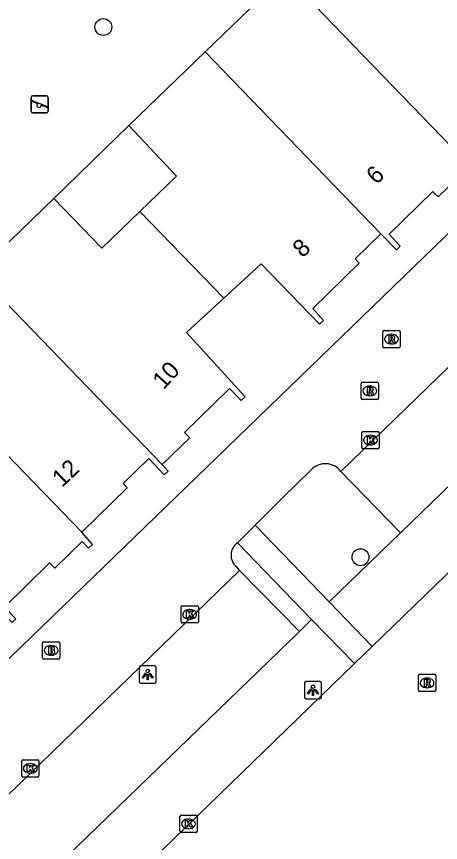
# Model space of a CAD drawing. Extents: x 157466 to 158888, y 383063 to 384677.
# Drawn here: x 158484.41 to 158508.94, y 383983.31 to 384031.06 of the extents above; entities that cross this region are included whole.
import ezdxf

# ---------------------------------------------------------------- set-up
doc = ezdxf.new("R2010")
doc.units = 0
for name, color, linetype in [('IMGEO_Boom', 7, 'Continuous'), ('IMGEO_Brandkraan', 7, 'Continuous'), ('IMGEO_Groenvoorziening', 7, 'Continuous'), ('IMGEO_Haag', 7, 'Continuous'), ('IMGEO_Hek', 7, 'Continuous'), ('IMGEO_Kolk', 7, 'Continuous'), ('IMGEO_Lichtpunt', 7, 'Continuous'), ('IMGEO_Pand', 7, 'Continuous'), ('IMGEO_Pand_nummerreeks', 7, 'Continuous'), ('IMGEO_Parkeervlak_open', 7, 'Continuous'), ('IMGEO_Rijbaan_lokaal_open', 7, 'Continuous'), ('IMGEO_Rioolput', 7, 'Continuous'), ('IMGEO_Speelvoorziening', 7, 'Continuous'), ('IMGEO_Voetpad_open', 7, 'Continuous')]:
    doc.layers.add(name, color=color, linetype=linetype)

msp = doc.modelspace()

# ---------------------------------------------------------------- linework, layer by layer
at = {"layer": 'IMGEO_Boom'}
for centre in [(158489.435, 384030.451), (158504.314, 383999.798)]:
    msp.add_circle(centre, 0.489, dxfattribs=at)
at = {"layer": 'IMGEO_Brandkraan'}
for p, q in [((158485.916, 383993.987), (158485.916, 383994.839)), ((158485.991, 383994.913), (158486.843, 383994.913)), ((158486.404, 383994.693), (158486.429, 383994.693)), ((158486.917, 383994.839), (158486.917, 383993.987)), ((158486.843, 383993.913), (158485.991, 383993.913)), ((158486.427, 383994.133), (158486.402, 383994.133))]:
    msp.add_line(p, q, dxfattribs=at)
for points in [[(158485.916, 383993.987), (158485.916, 383994.839)], [(158485.991, 383994.913), (158486.843, 383994.913)], [(158486.917, 383994.839), (158486.917, 383993.987)], [(158486.264, 383994.613), (158486.264, 383994.213), (158486.477, 383994.213)], [(158486.495, 383994.613), (158486.264, 383994.613)], [(158486.443, 383994.532), (158486.389, 383994.532), (158486.389, 383994.456)], [(158486.389, 383994.456), (158486.442, 383994.456)], [(158486.451, 383994.38), (158486.389, 383994.38), (158486.389, 383994.299)], [(158486.389, 383994.299), (158486.451, 383994.299)], [(158486.843, 383993.913), (158485.991, 383993.913)]]:
    msp.add_lwpolyline(points, dxfattribs=at)
for centre, radius, start, end in [((158485.993, 383994.837), 0.0765, 91.552, 178.448), ((158485.993, 383994.837), 0.0765, 91.552, 178.448), ((158486.841, 383994.837), 0.0765, 1.552, 88.448), ((158486.841, 383994.837), 0.0765, 1.552, 88.448), ((158486.444, 383994.494), 0.0379, 267.8285, 90.9355), ((158486.452, 383994.339), 0.0404, 269.8759, 90.5077), ((158486.483, 383994.464), 0.251, 268.6676, 293.5347), ((158486.499, 383994.468), 0.145, 59.4692, 91.5367), ((158486.524, 383994.515), 0.0922, 285.5137, 58.1501), ((158486.529, 383994.323), 0.105, 301.3115, 78.989), ((158485.993, 383993.989), 0.0765, 181.552, 268.448), ((158485.993, 383993.989), 0.0765, 181.552, 268.448), ((158486.841, 383993.989), 0.0765, 271.552, 358.448), ((158486.841, 383993.989), 0.0765, 271.552, 358.448)]:
    msp.add_arc(centre, radius, start, end, dxfattribs=at)
for centre, major_axis, ratio, start_param, end_param in [((158486.403, 383994.413), (-0.387, 0.002), 0.722429, 4.712389, 7.853982), ((158486.428, 383994.413), (-0.39, 0.002), 0.717154, 1.570796, 4.712389)]:
    msp.add_ellipse(centre, major_axis=major_axis, ratio=ratio, start_param=start_param, end_param=end_param, dxfattribs=at)
at = {"layer": 'IMGEO_Groenvoorziening'}
msp.add_lwpolyline([(158486.568, 384020.539), (158490.901, 384024.755)], dxfattribs=at)
at = {"layer": 'IMGEO_Haag'}
for points in [[(158506.634, 384001.207), (158502.509, 383997.212)], [(158501.489, 383996.199), (158500.782, 383995.497)]]:
    msp.add_lwpolyline(points, dxfattribs=at)
at = {"layer": 'IMGEO_Hek'}
msp.add_lwpolyline([(158486.568, 384020.539), (158490.901, 384024.755)], dxfattribs=at)
at = {"layer": 'IMGEO_Kolk'}
for p, q in [((158504.468, 384007.07), (158505.32, 384007.07)), ((158504.393, 384006.144), (158504.393, 384006.996)), ((158504.881, 384006.85), (158504.906, 384006.85)), ((158505.394, 384006.996), (158505.394, 384006.144)), ((158504.904, 384006.29), (158504.879, 384006.29)), ((158505.32, 384006.07), (158504.468, 384006.07)), ((158493.931, 383996.07), (158493.931, 383996.922)), ((158494.006, 383996.996), (158494.858, 383996.996)), ((158494.419, 383996.776), (158494.444, 383996.776)), ((158494.932, 383996.922), (158494.932, 383996.07)), ((158494.442, 383996.216), (158494.417, 383996.216)), ((158494.858, 383995.996), (158494.006, 383995.996)), ((158484.71, 383987.16), (158484.71, 383988.012)), ((158484.785, 383988.086), (158485.637, 383988.086)), ((158485.711, 383988.012), (158485.711, 383987.16)), ((158485.198, 383987.866), (158485.223, 383987.866)), ((158485.637, 383987.086), (158484.785, 383987.086)), ((158485.221, 383987.306), (158485.196, 383987.306)), ((158493.867, 383983.958), (158493.867, 383984.81)), ((158493.942, 383984.884), (158494.794, 383984.884)), ((158494.355, 383984.664), (158494.38, 383984.664)), ((158494.868, 383984.81), (158494.868, 383983.958)), ((158494.794, 383983.884), (158493.942, 383983.884)), ((158494.378, 383984.104), (158494.353, 383984.104))]:
    msp.add_line(p, q, dxfattribs=at)
for points in [[(158504.468, 384007.07), (158505.32, 384007.07)], [(158504.393, 384006.144), (158504.393, 384006.996)], [(158504.714, 384006.77), (158504.837, 384006.77), (158504.837, 384006.619), (158504.967, 384006.77), (158505.131, 384006.77), (158504.985, 384006.619), (158505.138, 384006.37), (158504.986, 384006.37), (158504.901, 384006.534), (158504.837, 384006.467), (158504.837, 384006.37), (158504.714, 384006.37), (158504.714, 384006.77)], [(158505.394, 384006.996), (158505.394, 384006.144)], [(158505.32, 384006.07), (158504.468, 384006.07)], [(158493.931, 383996.07), (158493.931, 383996.922)], [(158494.006, 383996.996), (158494.858, 383996.996)], [(158494.252, 383996.696), (158494.375, 383996.696), (158494.375, 383996.545), (158494.505, 383996.696), (158494.669, 383996.696), (158494.523, 383996.545), (158494.676, 383996.296), (158494.524, 383996.296), (158494.439, 383996.46), (158494.375, 383996.393), (158494.375, 383996.296), (158494.252, 383996.296), (158494.252, 383996.696)], [(158494.932, 383996.922), (158494.932, 383996.07)], [(158494.858, 383995.996), (158494.006, 383995.996)], [(158484.71, 383987.16), (158484.71, 383988.012)], [(158484.785, 383988.086), (158485.637, 383988.086)], [(158485.711, 383988.012), (158485.711, 383987.16)], [(158485.031, 383987.786), (158485.154, 383987.786), (158485.154, 383987.635), (158485.284, 383987.786), (158485.448, 383987.786), (158485.302, 383987.635), (158485.455, 383987.386), (158485.303, 383987.386), (158485.218, 383987.55), (158485.154, 383987.483), (158485.154, 383987.386), (158485.031, 383987.386), (158485.031, 383987.786)], [(158485.637, 383987.086), (158484.785, 383987.086)], [(158493.867, 383983.958), (158493.867, 383984.81)], [(158493.942, 383984.884), (158494.794, 383984.884)], [(158494.868, 383984.81), (158494.868, 383983.958)], [(158494.188, 383984.584), (158494.311, 383984.584), (158494.311, 383984.433), (158494.441, 383984.584), (158494.605, 383984.584), (158494.459, 383984.433), (158494.612, 383984.184), (158494.46, 383984.184), (158494.375, 383984.348), (158494.311, 383984.281), (158494.311, 383984.184), (158494.188, 383984.184), (158494.188, 383984.584)], [(158494.794, 383983.884), (158493.942, 383983.884)]]:
    msp.add_lwpolyline(points, dxfattribs=at)
for centre, start, end in [((158504.47, 384006.994), 91.552, 178.448), ((158504.47, 384006.994), 91.552, 178.448), ((158505.318, 384006.994), 1.552, 88.448), ((158505.318, 384006.994), 1.552, 88.448), ((158504.47, 384006.146), 181.552, 268.448), ((158504.47, 384006.146), 181.552, 268.448), ((158505.318, 384006.146), 271.552, 358.448), ((158505.318, 384006.146), 271.552, 358.448), ((158494.008, 383996.92), 91.552, 178.448), ((158494.008, 383996.92), 91.552, 178.448), ((158494.856, 383996.92), 1.552, 88.448), ((158494.856, 383996.92), 1.552, 88.448), ((158494.008, 383996.072), 181.552, 268.448), ((158494.008, 383996.072), 181.552, 268.448), ((158494.856, 383996.072), 271.552, 358.448), ((158494.856, 383996.072), 271.552, 358.448), ((158484.787, 383988.01), 91.552, 178.448), ((158484.787, 383988.01), 91.552, 178.448), ((158485.635, 383988.01), 1.552, 88.448), ((158485.635, 383988.01), 1.552, 88.448), ((158484.787, 383987.162), 181.552, 268.448), ((158484.787, 383987.162), 181.552, 268.448), ((158485.635, 383987.162), 271.552, 358.448), ((158485.635, 383987.162), 271.552, 358.448), ((158493.944, 383984.808), 91.552, 178.448), ((158493.944, 383984.808), 91.552, 178.448), ((158494.792, 383984.808), 1.552, 88.448), ((158494.792, 383984.808), 1.552, 88.448), ((158493.944, 383983.96), 181.552, 268.448), ((158493.944, 383983.96), 181.552, 268.448), ((158494.792, 383983.96), 271.552, 358.448), ((158494.792, 383983.96), 271.552, 358.448)]:
    msp.add_arc(centre, 0.0765, start, end, dxfattribs=at)
for centre, major_axis, ratio, start_param, end_param in [((158504.88, 384006.57), (-0.387, 0.002), 0.722429, 4.712389, 7.853982), ((158504.905, 384006.57), (-0.39, 0.002), 0.717154, 1.570796, 4.712389), ((158494.418, 383996.496), (-0.387, 0.002), 0.722429, 4.712389, 7.853982), ((158494.443, 383996.496), (-0.39, 0.002), 0.717154, 1.570796, 4.712389), ((158485.197, 383987.586), (-0.387, 0.002), 0.722429, 4.712389, 7.853982), ((158485.222, 383987.586), (-0.39, 0.002), 0.717154, 1.570796, 4.712389), ((158494.354, 383984.384), (-0.387, 0.002), 0.722429, 4.712389, 7.853982), ((158494.379, 383984.384), (-0.39, 0.002), 0.717154, 1.570796, 4.712389)]:
    msp.add_ellipse(centre, major_axis=major_axis, ratio=ratio, start_param=start_param, end_param=end_param, dxfattribs=at)
at = {"layer": 'IMGEO_Lichtpunt'}
for p, q in [((158491.504, 383993.425), (158491.504, 383992.618)), ((158491.504, 383993.425), (158491.504, 383992.618)), ((158492.406, 383993.52), (158491.598, 383993.52)), ((158492.406, 383993.52), (158491.598, 383993.52)), ((158492.5, 383992.618), (158492.5, 383993.425)), ((158492.5, 383992.618), (158492.5, 383993.425)), ((158491.598, 383992.524), (158492.406, 383992.524)), ((158491.598, 383992.524), (158492.406, 383992.524)), ((158501.066, 383992.517), (158501.066, 383991.71)), ((158501.066, 383992.517), (158501.066, 383991.71)), ((158501.968, 383992.612), (158501.16, 383992.612)), ((158501.968, 383992.612), (158501.16, 383992.612)), ((158502.062, 383991.71), (158502.062, 383992.517)), ((158502.062, 383991.71), (158502.062, 383992.517)), ((158501.16, 383991.616), (158501.968, 383991.616)), ((158501.16, 383991.616), (158501.968, 383991.616))]:
    msp.add_line(p, q, dxfattribs=at)
for points in [[(158491.878, 383993.089), (158491.917, 383993.061), (158491.729, 383992.799), (158491.691, 383992.826), (158491.878, 383993.089)], [(158491.98, 383993.041), (158492.027, 383993.041), (158492.027, 383992.719), (158491.98, 383992.719), (158491.98, 383993.041)], [(158492.09, 383993.061), (158492.128, 383993.088), (158492.315, 383992.826), (158492.276, 383992.798), (158492.09, 383993.061)], [(158501.44, 383992.181), (158501.479, 383992.153), (158501.291, 383991.891), (158501.253, 383991.918), (158501.44, 383992.181)], [(158501.542, 383992.133), (158501.589, 383992.133), (158501.589, 383991.811), (158501.542, 383991.811), (158501.542, 383992.133)], [(158501.652, 383992.153), (158501.69, 383992.18), (158501.877, 383991.918), (158501.838, 383991.89), (158501.652, 383992.153)]]:
    msp.add_lwpolyline(points, dxfattribs=at)
for centre in [(158492.003, 383993.223), (158501.565, 383992.315)]:
    msp.add_circle(centre, 0.0994, dxfattribs=at)
for centre, start, end in [((158491.598, 383993.425), 90, 180), ((158491.598, 383993.425), 90, 180), ((158492.406, 383993.425), 0, 90), ((158492.406, 383993.425), 0, 90), ((158491.598, 383992.618), 180, 270), ((158491.598, 383992.618), 180, 270), ((158492.406, 383992.618), 270, 0), ((158492.406, 383992.618), 270, 360), ((158501.16, 383992.517), 90, 180), ((158501.16, 383992.517), 90, 180), ((158501.968, 383992.517), 0, 90), ((158501.968, 383992.517), 0, 90), ((158501.16, 383991.71), 180, 270), ((158501.16, 383991.71), 180, 270), ((158501.968, 383991.71), 270, 0), ((158501.968, 383991.71), 270, 360)]:
    msp.add_arc(centre, 0.0946, start, end, dxfattribs=at)
at = {"layer": 'IMGEO_Pand'}
for points in [[(158495.32, 384029.014), (158499.955, 384033.482)], [(158499.955, 384033.482), (158510.141, 384022.953)], [(158490.901, 384024.755), (158495.32, 384029.014)], [(158505.493, 384018.499), (158495.32, 384029.014)], [(158490.901, 384024.755), (158493.671, 384021.832), (158491.55, 384019.787)], [(158505.493, 384018.499), (158506.393, 384017.568), (158506.618, 384017.777), (158505.971, 384018.473), (158508.503, 384020.936), (158508.818, 384020.636), (158510.418, 384022.18), (158510.776, 384021.815), (158511.007, 384022.013), (158510.141, 384022.953)], [(158482.119, 384016.248), (158486.568, 384020.539)], [(158491.55, 384019.787), (158489.345, 384017.66), (158486.568, 384020.539)], [(158491.55, 384019.787), (158496.399, 384014.776)], [(158496.399, 384014.776), (158498.56, 384016.754), (158501.952, 384013.269), (158502.182, 384013.475), (158501.55, 384014.183), (158504.235, 384016.802), (158504.002, 384017.05), (158505.493, 384018.499)], [(158492.842, 384005.164), (158482.119, 384016.248)], [(158492.842, 384005.164), (158494.432, 384006.697), (158494.13, 384007.018), (158496.742, 384009.545), (158497.409, 384008.868), (158497.633, 384009.073), (158494.237, 384012.798), (158496.399, 384014.776)], [(158488.181, 384001.251), (158477.761, 384012.02)], [(158488.181, 384001.251), (158490.808, 384003.811), (158490.574, 384004.054), (158492.068, 384005.497), (158492.963, 384004.571), (158493.193, 384004.78), (158492.842, 384005.164)], [(158478.528, 383997.493), (158480.633, 383999.648), (158484.152, 383996.017), (158484.379, 383996.234), (158483.725, 383996.918), (158486.313, 383999.472), (158486.619, 383999.162), (158488.215, 384000.707), (158488.574, 384000.33), (158488.811, 384000.54), (158488.181, 384001.251)]]:
    msp.add_lwpolyline(points, dxfattribs=at)
at = {"layer": 'IMGEO_Parkeervlak_open'}
for points in [[(158521.64, 384015.719), (158506.634, 384001.207)], [(158506.634, 384001.207), (158503.184, 384004.75)], [(158497.317, 383999.028), (158500.782, 383995.497)], [(158500.782, 383995.497), (158480.349, 383975.762)]]:
    msp.add_lwpolyline(points, dxfattribs=at)
at = {"layer": 'IMGEO_Rijbaan_lokaal_open'}
for points in [[(158533.696, 384042.033), (158464.324, 383974.956), (158437.749, 383949.15)], [(158504.995, 383994.644), (158542.139, 384030.587)], [(158503.184, 384004.75), (158518.159, 384019.267)], [(158501.457, 384004.842), (158499.786, 384003.205), (158498.214, 384001.646)], [(158498.214, 384001.646), (158497.202, 384000.626)], [(158476.854, 383979.214), (158497.317, 383999.028)], [(158497.317, 383999.028), (158497.152, 383999.239)], [(158503.964, 383993.645), (158504.995, 383994.644)], [(158458.209, 383949.538), (158458.993, 383950.195), (158481.075, 383971.476), (158503.964, 383993.645)]]:
    msp.add_lwpolyline(points, dxfattribs=at)
for centre, radius, start, end in [((158502.283, 384004.094), 1.114, 36.0468, 137.8545), ((158497.679, 383999.914), 0.857, 123.8522, 232.0187)]:
    msp.add_arc(centre, radius, start, end, dxfattribs=at)
at = {"layer": 'IMGEO_Rioolput'}
for p, q in [((158505.612, 384011.981), (158505.612, 384012.833)), ((158505.687, 384012.907), (158506.539, 384012.907)), ((158506.613, 384012.833), (158506.613, 384011.981)), ((158506.1, 384012.687), (158506.125, 384012.687)), ((158506.539, 384011.907), (158505.687, 384011.907)), ((158506.123, 384012.127), (158506.098, 384012.127)), ((158504.357, 384008.986), (158504.357, 384009.838)), ((158504.432, 384009.912), (158505.284, 384009.912)), ((158504.845, 384009.692), (158504.87, 384009.692)), ((158505.358, 384009.838), (158505.358, 384008.986)), ((158504.868, 384009.132), (158504.843, 384009.132)), ((158505.284, 384008.912), (158504.432, 384008.912)), ((158507.664, 383992.106), (158507.664, 383992.958)), ((158507.739, 383993.032), (158508.591, 383993.032)), ((158508.152, 383992.812), (158508.177, 383992.812)), ((158508.665, 383992.958), (158508.665, 383992.106)), ((158508.591, 383992.032), (158507.739, 383992.032)), ((158508.175, 383992.252), (158508.15, 383992.252))]:
    msp.add_line(p, q, dxfattribs=at)
for points in [[(158505.612, 384011.981), (158505.612, 384012.833)], [(158505.687, 384012.907), (158506.539, 384012.907)], [(158506.613, 384012.833), (158506.613, 384011.981)], [(158506.201, 384012.605), (158505.949, 384012.607), (158505.949, 384012.207)], [(158505.949, 384012.207), (158506.073, 384012.207), (158506.073, 384012.369), (158506.084, 384012.369)], [(158506.127, 384012.526), (158506.073, 384012.526), (158506.073, 384012.445)], [(158506.073, 384012.445), (158506.125, 384012.445)], [(158506.131, 384012.34), (158506.202, 384012.207), (158506.342, 384012.207), (158506.277, 384012.333)], [(158506.539, 384011.907), (158505.687, 384011.907)], [(158504.357, 384008.986), (158504.357, 384009.838)], [(158504.432, 384009.912), (158505.284, 384009.912)], [(158504.946, 384009.61), (158504.694, 384009.612), (158504.694, 384009.212)], [(158504.872, 384009.531), (158504.818, 384009.531), (158504.818, 384009.45)], [(158504.818, 384009.45), (158504.87, 384009.45)], [(158505.358, 384009.838), (158505.358, 384008.986)], [(158504.694, 384009.212), (158504.818, 384009.212), (158504.818, 384009.374), (158504.829, 384009.374)], [(158504.876, 384009.345), (158504.947, 384009.212), (158505.087, 384009.212), (158505.022, 384009.338)], [(158505.284, 384008.912), (158504.432, 384008.912)], [(158507.664, 383992.106), (158507.664, 383992.958)], [(158507.739, 383993.032), (158508.591, 383993.032)], [(158508.665, 383992.958), (158508.665, 383992.106)], [(158508.253, 383992.73), (158508.001, 383992.732), (158508.001, 383992.332)], [(158508.001, 383992.332), (158508.125, 383992.332), (158508.125, 383992.494), (158508.136, 383992.494)], [(158508.179, 383992.651), (158508.125, 383992.651), (158508.125, 383992.57)], [(158508.125, 383992.57), (158508.177, 383992.57)], [(158508.183, 383992.465), (158508.254, 383992.332), (158508.394, 383992.332), (158508.329, 383992.458)], [(158508.591, 383992.032), (158507.739, 383992.032)]]:
    msp.add_lwpolyline(points, dxfattribs=at)
for centre, radius, start, end in [((158505.689, 384012.831), 0.0765, 91.552, 178.448), ((158505.689, 384012.831), 0.0765, 91.552, 178.448), ((158506.537, 384012.831), 0.0765, 1.552, 88.448), ((158506.537, 384012.831), 0.0765, 1.552, 88.448), ((158506.083, 384012.316), 0.0533, 26.0293, 88.6989), ((158506.109, 384012.634), 0.19, 274.7715, 282.9687), ((158506.133, 384012.43), 0.0964, 77.0061, 93.1865), ((158506.147, 384012.487), 0.0378, 276.6634, 79.6772), ((158506.2, 384012.495), 0.109, 350.3612, 89.416), ((158506.198, 384012.495), 0.112, 277.5842, 350.9817), ((158506.182, 384012.28), 0.108, 29.5134, 73.7905), ((158505.689, 384011.983), 0.0765, 181.552, 268.448), ((158505.689, 384011.983), 0.0765, 181.552, 268.448), ((158506.537, 384011.983), 0.0765, 271.552, 358.448), ((158506.537, 384011.983), 0.0765, 271.552, 358.448), ((158504.434, 384009.836), 0.0765, 91.552, 178.448), ((158504.434, 384009.836), 0.0765, 91.552, 178.448), ((158504.854, 384009.639), 0.19, 274.7715, 282.9687), ((158504.878, 384009.435), 0.0964, 77.0061, 93.1865), ((158504.892, 384009.492), 0.0378, 276.6634, 79.6772), ((158504.945, 384009.5), 0.109, 350.3612, 89.416), ((158504.943, 384009.5), 0.112, 277.5842, 350.9817), ((158505.282, 384009.836), 0.0765, 1.552, 88.448), ((158505.282, 384009.836), 0.0765, 1.552, 88.448), ((158504.434, 384008.988), 0.0765, 181.552, 268.448), ((158504.434, 384008.988), 0.0765, 181.552, 268.448), ((158504.828, 384009.321), 0.0533, 26.0293, 88.6989), ((158504.927, 384009.285), 0.108, 29.5134, 73.7905), ((158505.282, 384008.988), 0.0765, 271.552, 358.448), ((158505.282, 384008.988), 0.0765, 271.552, 358.448), ((158507.741, 383992.956), 0.0765, 91.552, 178.448), ((158507.741, 383992.956), 0.0765, 91.552, 178.448), ((158508.589, 383992.956), 0.0765, 1.552, 88.448), ((158508.589, 383992.956), 0.0765, 1.552, 88.448), ((158508.135, 383992.441), 0.0533, 26.0293, 88.6989), ((158508.161, 383992.759), 0.19, 274.7715, 282.9687), ((158508.185, 383992.555), 0.0964, 77.0061, 93.1865), ((158508.199, 383992.612), 0.0378, 276.6634, 79.6772), ((158508.252, 383992.62), 0.109, 350.3612, 89.416), ((158508.25, 383992.62), 0.112, 277.5842, 350.9817), ((158508.234, 383992.405), 0.108, 29.5134, 73.7905), ((158507.741, 383992.108), 0.0765, 181.552, 268.448), ((158507.741, 383992.108), 0.0765, 181.552, 268.448), ((158508.589, 383992.108), 0.0765, 271.552, 358.448), ((158508.589, 383992.108), 0.0765, 271.552, 358.448)]:
    msp.add_arc(centre, radius, start, end, dxfattribs=at)
for centre, major_axis, ratio, start_param, end_param in [((158506.099, 384012.407), (-0.387, 0.002), 0.722429, 4.712389, 7.853982), ((158506.124, 384012.407), (-0.39, 0.002), 0.717154, 1.570796, 4.712389), ((158504.844, 384009.412), (-0.387, 0.002), 0.722429, 4.712389, 7.853982), ((158504.869, 384009.412), (-0.39, 0.002), 0.717154, 1.570796, 4.712389), ((158508.151, 383992.532), (-0.387, 0.002), 0.722429, 4.712389, 7.853982), ((158508.176, 383992.532), (-0.39, 0.002), 0.717154, 1.570796, 4.712389)]:
    msp.add_ellipse(centre, major_axis=major_axis, ratio=ratio, start_param=start_param, end_param=end_param, dxfattribs=at)
at = {"layer": 'IMGEO_Speelvoorziening'}
for p, q in [((158485.252, 384025.582), (158485.252, 384026.382)), ((158485.252, 384026.382), (158485.252, 384025.582)), ((158485.321, 384026.207), (158486.197, 384025.854)), ((158485.352, 384026.482), (158486.142, 384026.482)), ((158486.142, 384026.482), (158485.352, 384026.482)), ((158486.242, 384026.382), (158486.242, 384025.582)), ((158486.242, 384025.582), (158486.242, 384026.382)), ((158485.635, 384026.01), (158485.296, 384026.147)), ((158486.173, 384025.794), (158485.833, 384025.931)), ((158486.142, 384025.482), (158485.352, 384025.482)), ((158485.352, 384025.482), (158486.142, 384025.482))]:
    msp.add_line(p, q, dxfattribs=at)
for centre, radius, start, end in [((158485.352, 384026.382), 0.1, 90, 180), ((158485.352, 384026.382), 0.1, 90, 180), ((158485.309, 384026.177), 0.0327, 68.078, 248.078), ((158486.142, 384026.382), 0.1, 0, 90), ((158486.142, 384026.382), 0.1, 360, 90), ((158485.714, 384025.92), 0.12, 130.9928, 5.1632), ((158486.185, 384025.824), 0.0327, 248.078, 68.078), ((158485.352, 384025.582), 0.1, 180, 270), ((158485.352, 384025.582), 0.1, 180, 270), ((158486.142, 384025.582), 0.1, 270, 0), ((158486.142, 384025.582), 0.1, 270, 0)]:
    msp.add_arc(centre, radius, start, end, dxfattribs=at)
at = {"layer": 'IMGEO_Voetpad_open'}
for points in [[(158502.509, 383997.212), (158498.214, 384001.646)], [(158497.202, 384000.626), (158501.489, 383996.199)], [(158502.509, 383997.212), (158504.995, 383994.644)], [(158503.964, 383993.645), (158501.489, 383996.199)]]:
    msp.add_lwpolyline(points, dxfattribs=at)

# ---------------------------------------------------------------- texts
at = {"layer": 'IMGEO_Pand_nummerreeks'}
for s, rotation, p in [('6', 44.4184, (158505.239, 384021.3)), ('8', 43.6119, (158500.966, 384017.07)), ('10', 47.5426, (158492.921, 384009.449)), ('12', 43.5148, (158487.05, 384003.8))]:
    msp.add_text(s, height=1, rotation=rotation, dxfattribs=at).set_placement(p)

doc.saveas('drawing.dxf')
